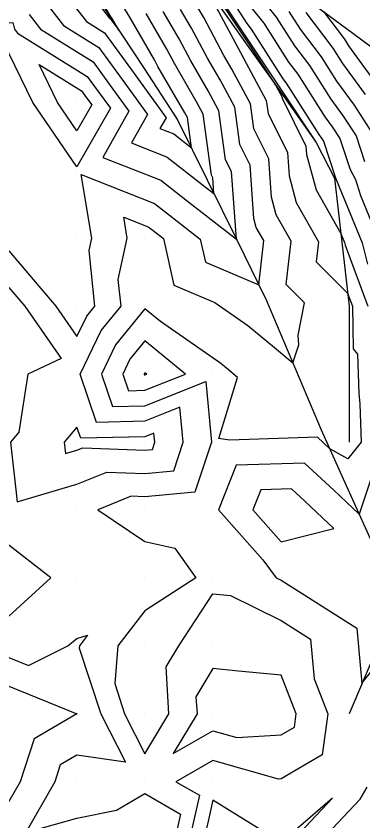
# Model space of a CAD drawing. Extents: x 2188792 to 2191981, y 386090 to 389710.
# Drawn here: x 2189831.1 to 2189882.1, y 387324.4 to 387442.9 of the extents above; entities that cross this region are included whole.
import ezdxf

# ---------------------------------------------------------------- set-up
doc = ezdxf.new("R2010")
doc.units = 0
for name, color, linetype in [('DTM Contours Major', 7, 'Continuous'), ('DTM Contours Minor', 7, 'Continuous'), ('Exist DTM QL2 LIDAR Elevation Point', 7, 'Continuous'), ('PH Exist DTM Breakline', 7, 'Continuous')]:
    doc.layers.add(name, color=color, linetype=linetype)

msp = doc.modelspace()

# ---------------------------------------------------------------- linework, layer by layer
at = {"layer": 'DTM Contours Major'}
for points in [[(2189859.62, 387447.42), (2189863.4, 387441.67), (2189865.15, 387439.01), (2189867.52, 387435.41), (2189869.4, 387432.54), (2189870.26, 387430.94), (2189870.29, 387430.75), (2189873.77, 387423.72), (2189873.86, 387422.49), (2189875.25, 387417.25), (2189878.89, 387410.82), (2189879.42, 387409.54), (2189879.52, 387409.15), (2189882.86, 387400.14)], [(2189835.2, 387445.25), (2189838.09, 387441.48), (2189843.29, 387438.24), (2189846.74, 387433.5), (2189850.47, 387428.36), (2189848.09, 387424.17), (2189853.38, 387422.09), (2189858.51, 387418.08), (2189860.23, 387416.74), (2189860.06, 387419.04)], [(2189860.06, 387419.04), (2189859.87, 387419.44), (2189858.65, 387428.42), (2189857.69, 387430.21), (2189854.42, 387435.86), (2189853.3, 387437.96), (2189850.25, 387443.24)], [(2189873.77, 387443.37), (2189877.71, 387438.14), (2189879.15, 387435.87), (2189882.49, 387431.3)], [(2189856.03, 387390.14), (2189850.09, 387395.05), (2189847.88, 387392.35), (2189846.83, 387390.14), (2189847.65, 387387.7), (2189850.09, 387387.76), (2189856.03, 387390.14)], [(2189883.84, 387376.28), (2189881.59, 387369.54), (2189877.85, 387373.04), (2189873.56, 387377.05), (2189863.51, 387376.72), (2189860.89, 387370.14), (2189867.42, 387362.81), (2189869.41, 387360.14), (2189870.1, 387359.8), (2189881.25, 387352.73), (2189881.76, 387347.28), (2189882.01, 387344.65), (2189883.53, 387346.52)], [(2189860.09, 387327.41), (2189858.46, 387320.14), (2189857.91, 387317.96), (2189860.09, 387316.28), (2189869.27, 387319.31), (2189870.26, 387319.67), (2189870.4, 387319.9), (2189870.52, 387320.1), (2189877.68, 387327.72), (2189870.1, 387321.18), (2189864.57, 387324.61), (2189860.09, 387327.41)]]:
    msp.add_lwpolyline(points, dxfattribs=at)
at = {"layer": 'DTM Contours Minor'}
for points in [[(2189856.33, 387427.91), (2189855.96, 387428.6), (2189851.99, 387435.45), (2189851.48, 387436.41), (2189847.71, 387442.94), (2189847.04, 387444), (2189846.31, 387445.15), (2189842.63, 387451.48), (2189841.76, 387452.86), (2189836.4, 387458.05), (2189835.96, 387458.52), (2189833.92, 387460.45), (2189834.39, 387457.91), (2189832.19, 387456.07), (2189835.06, 387456.12), (2189837.35, 387447.41), (2189841.47, 387442.04), (2189844.14, 387440.38), (2189848.5, 387434.38), (2189853.21, 387427.89), (2189852.3, 387426.3), (2189854.32, 387425.5), (2189856.93, 387423.46), (2189856.33, 387427.91)], [(2189845.17, 387442.65), (2189845.13, 387442.7), (2189845.09, 387442.76), (2189840.64, 387450.43), (2189840.45, 387450.73), (2189838.77, 387452.36), (2189839.5, 387449.56), (2189844.84, 387442.6), (2189844.98, 387442.52), (2189846.25, 387440.77), (2189845.17, 387442.65)], [(2189860.64, 387448.64), (2189865.06, 387441.75), (2189865.7, 387440.92), (2189870.37, 387433.62), (2189870.84, 387433), (2189875.67, 387425.4), (2189876.01, 387424.95), (2189876.35, 387424.42), (2189878.12, 387419.05), (2189878.18, 387418.95), (2189878.22, 387418.8), (2189882.04, 387409.45), (2189882.82, 387406.33)], [(2189866.69, 387446.11), (2189869.4, 387442.67), (2189872.07, 387438.49), (2189874.27, 387435.57), (2189877.41, 387430.64), (2189879.25, 387428.13), (2189881.13, 387425.22), (2189882.37, 387421.45)], [(2189830.09, 387402.89), (2189832.41, 387400.14), (2189837.78, 387392.45), (2189832.88, 387390.14), (2189831.53, 387381.58), (2189830.3, 387380.14), (2189831.29, 387371.34), (2189840.09, 387373.92), (2189844.5, 387375.73), (2189850.09, 387375.52), (2189854.32, 387375.92), (2189855.71, 387380.14), (2189855.21, 387385.26), (2189850.09, 387383.21), (2189842.98, 387383.03), (2189840.57, 387390.14), (2189843.66, 387396.58), (2189846.57, 387400.14), (2189846.17, 387404.07), (2189847.48, 387410.14), (2189846.96, 387413.27), (2189850.56, 387411.85), (2189851.3, 387411.28), (2189852.81, 387410.1), (2189854.35, 387403.23), (2189860.39, 387400.68), (2189865.24, 387397.32), (2189869.13, 387394.06), (2189871.86, 387391.78), (2189872.74, 387394.43), (2189872.64, 387395.86), (2189873.56, 387400.65), (2189870.88, 387403.33), (2189871.57, 387409.73), (2189869.4, 387413.57), (2189868.7, 387416.18), (2189868.29, 387421.85), (2189866.12, 387426.23), (2189865.62, 387429.93), (2189862.87, 387435.06), (2189861.71, 387437.07), (2189858.75, 387442.62), (2189857.88, 387444.13)], [(2189860.57, 387444.17), (2189864.13, 387437.47), (2189864.59, 387436.68), (2189867.94, 387430.43), (2189868.2, 387428.49), (2189871.03, 387422.79), (2189871.28, 387419.34), (2189872.32, 387415.41), (2189875.6, 387409.64), (2189875.28, 387406.69), (2189879.88, 387402.07), (2189880.6, 387400.14), (2189880.69, 387393.87), (2189881.34, 387393.06), (2189881.53, 387387.28), (2189881.68, 387385.75), (2189881.87, 387380.14), (2189879.94, 387377.65), (2189877.27, 387379.15), (2189875.46, 387380.84), (2189862.5, 387380.41), (2189860.95, 387380.67), (2189863.72, 387389.64), (2189862.09, 387391.01), (2189861.23, 387391.73), (2189852.36, 387397.87), (2189850.09, 387399.75), (2189845.77, 387394.47), (2189843.7, 387390.14), (2189845.31, 387385.36), (2189850.09, 387385.48), (2189859.02, 387389.06), (2189859.88, 387380.14), (2189857.45, 387372.78), (2189850.09, 387372.09), (2189848.07, 387372.16), (2189843.14, 387370.14), (2189850.09, 387365.51), (2189854.48, 387364.52), (2189857.58, 387360.14), (2189850.09, 387355.3), (2189846.12, 387350.14), (2189845.64, 387344.59), (2189847.1, 387340.14), (2189850.09, 387334.26), (2189853.62, 387340.14), (2189853.19, 387347.05), (2189855.05, 387350.14), (2189860.09, 387357.78), (2189862.67, 387357.56), (2189870.1, 387353.88), (2189874.42, 387351.14), (2189874.62, 387349.03), (2189874.98, 387345.26), (2189877, 387340.14), (2189876.15, 387334.08), (2189870.1, 387330.54), (2189869.72, 387330.52), (2189860.09, 387333.27), (2189854.65, 387330.14), (2189858.11, 387328.15), (2189856.3, 387320.14)], [(2189865.87, 387443.93), (2189867.55, 387441.8), (2189871.22, 387436.06), (2189872.55, 387434.28), (2189876.54, 387428.02), (2189877.63, 387426.54), (2189878.74, 387424.82), (2189880.25, 387420.25), (2189881.06, 387418.8), (2189881.77, 387416.45), (2189884.66, 387409.37)], [(2189830.09, 387408.29), (2189836.97, 387400.14), (2189840.09, 387395.67), (2189841.54, 387398.69), (2189842.73, 387400.14), (2189841.88, 387408.36), (2189842.27, 387410.14), (2189840.72, 387419.52), (2189851.5, 387415.27), (2189853.7, 387413.55), (2189858.23, 387410.01), (2189859, 387406.6), (2189866.84, 387403.29), (2189867.55, 387409.83), (2189866.47, 387411.73), (2189866.12, 387413.03), (2189865.54, 387420.91), (2189864.03, 387423.97), (2189863.29, 387429.42), (2189861.14, 387433.45), (2189859.28, 387436.66), (2189856.93, 387441.07), (2189855.34, 387443.83)], [(2189833.04, 387443.1), (2189834.72, 387440.92), (2189842.45, 387436.11), (2189844.99, 387432.61), (2189847.73, 387428.83), (2189843.88, 387422.05), (2189852.44, 387418.68), (2189856.11, 387415.81), (2189863.54, 387410.01), (2189862.8, 387419.98), (2189861.95, 387421.7), (2189860.97, 387428.92), (2189859.41, 387431.83), (2189856.85, 387436.26), (2189855.12, 387439.52), (2189852.79, 387443.54)], [(2189871.25, 387443.55), (2189872.92, 387440.93), (2189875.99, 387436.85), (2189878.28, 387433.25), (2189880.87, 387429.72), (2189883.52, 387425.62)], [(2189876.33, 387443.53), (2189879.42, 387439.43), (2189880.02, 387438.48), (2189884.11, 387432.89)], [(2189840.09, 387420.68), (2189833.62, 387430.15), (2189830.09, 387437.39), (2189828.78, 387440.15), (2189828.37, 387441.87), (2189830.64, 387441.91), (2189830.89, 387440.95), (2189831.34, 387440.36), (2189841.6, 387433.97), (2189843.23, 387431.73), (2189845, 387429.3), (2189840.09, 387420.68)], [(2189834.52, 387435.72), (2189840.76, 387431.83), (2189841.48, 387430.84), (2189842.26, 387429.77), (2189840.09, 387425.96), (2189837.23, 387430.15), (2189834.52, 387435.72)], [(2189850.35, 387390.14), (2189850.09, 387390.35), (2189850, 387390.24), (2189849.95, 387390.14), (2189849.99, 387390.04), (2189850.09, 387390.04), (2189850.35, 387390.14)], [(2189840.64, 387380.69), (2189840.09, 387382.31), (2189838.23, 387380.14), (2189838.42, 387378.47), (2189840.09, 387378.96), (2189840.93, 387379.3), (2189850.09, 387378.95), (2189851.18, 387379.06), (2189851.54, 387380.14), (2189851.41, 387381.46), (2189850.09, 387380.93), (2189840.64, 387380.69)], [(2189877.89, 387367.43), (2189873.6, 387371.45), (2189871.66, 387373.26), (2189867.12, 387373.11), (2189865.94, 387370.14), (2189870.1, 387365.47), (2189877.89, 387367.43)], [(2189820.09, 387358.88), (2189816.31, 387356.35), (2189810.09, 387355.79), (2189801.54, 387360.14), (2189800.09, 387360.97), (2189799.49, 387360.74), (2189799.56, 387360.14), (2189800.09, 387355.14), (2189801.24, 387350.14), (2189804.46, 387344.51), (2189810.09, 387346.46), (2189812.98, 387343.03), (2189820.09, 387344.15), (2189822.95, 387347.27), (2189826.75, 387350.14), (2189830.09, 387354.51), (2189836.25, 387360.14), (2189830.09, 387364.94), (2189823.34, 387366.89), (2189821.92, 387360.14), (2189820.09, 387358.88)], [(2189830.09, 387348.42), (2189832.97, 387347.26), (2189838.75, 387350.14), (2189840.09, 387351.21), (2189841.64, 387351.69), (2189840.45, 387350.14), (2189840.42, 387349.81), (2189843.6, 387340.14), (2189847.24, 387332.99), (2189840.09, 387334.04), (2189837.62, 387332.6), (2189836.83, 387330.14), (2189832.59, 387322.64), (2189840.09, 387324.76), (2189845.89, 387325.94), (2189850.09, 387328.38), (2189855.33, 387325.37), (2189854.15, 387320.14)], [(2189872.06, 387338.17), (2189872.33, 387340.14), (2189870.1, 387345.81), (2189863.83, 387346.41), (2189860.09, 387346.79), (2189857.59, 387342.64), (2189857.75, 387340.14), (2189854.23, 387334.27), (2189860.09, 387337.65), (2189863.58, 387336.65), (2189870.1, 387337.02), (2189872.06, 387338.17)], [(2189819.2, 387321.03), (2189819.01, 387330.14), (2189819.41, 387330.81), (2189820.09, 387330.98), (2189827.96, 387332.27), (2189825.66, 387340.14), (2189827.78, 387342.45), (2189830.09, 387344.19), (2189840.08, 387340.15), (2189840.09, 387340.16), (2189840.1, 387340.14), (2189840.11, 387340.12), (2189840.09, 387340.12), (2189833.78, 387336.45), (2189831.75, 387330.14), (2189830.09, 387327.2), (2189821.12, 387320.14)], [(2189874.41, 387319.77), (2189881.73, 387327.56), (2189882.79, 387329.35)]]:
    msp.add_lwpolyline(points, dxfattribs=at)
at = {"layer": 'Exist DTM QL2 LIDAR Elevation Point'}
for p, q in [((2189840.09, 387430.15), (2189840.09, 387430.15)), ((2189840.09, 387420.14), (2189840.09, 387420.14)), ((2189840.09, 387410.14), (2189840.09, 387410.14)), ((2189850.09, 387410.14), (2189850.09, 387410.14)), ((2189840.09, 387400.14), (2189840.09, 387400.14)), ((2189850.09, 387400.14), (2189850.09, 387400.14)), ((2189840.09, 387390.14), (2189840.09, 387390.14)), ((2189850.09, 387390.14), (2189850.09, 387390.14)), ((2189860.09, 387390.14), (2189860.09, 387390.14)), ((2189840.09, 387380.14), (2189840.09, 387380.14)), ((2189850.09, 387380.14), (2189850.09, 387380.14)), ((2189860.09, 387380.14), (2189860.09, 387380.14)), ((2189840.09, 387370.14), (2189840.09, 387370.14)), ((2189850.09, 387370.14), (2189850.09, 387370.14)), ((2189860.09, 387370.14), (2189860.09, 387370.14)), ((2189870.1, 387370.14), (2189870.1, 387370.14)), ((2189840.09, 387360.14), (2189840.09, 387360.14)), ((2189850.09, 387360.14), (2189850.09, 387360.14)), ((2189860.09, 387360.14), (2189860.09, 387360.14)), ((2189870.1, 387360.14), (2189870.1, 387360.14)), ((2189840.09, 387350.14), (2189840.09, 387350.14)), ((2189850.09, 387350.14), (2189850.09, 387350.14)), ((2189860.09, 387350.14), (2189860.09, 387350.14)), ((2189870.1, 387350.14), (2189870.1, 387350.14)), ((2189840.09, 387340.14), (2189840.09, 387340.14)), ((2189850.09, 387340.14), (2189850.09, 387340.14)), ((2189860.09, 387340.14), (2189860.09, 387340.14)), ((2189870.1, 387340.14), (2189870.1, 387340.14)), ((2189840.09, 387330.14), (2189840.09, 387330.14)), ((2189850.09, 387330.14), (2189850.09, 387330.14)), ((2189860.09, 387330.14), (2189860.09, 387330.14)), ((2189870.1, 387330.14), (2189870.1, 387330.14)), ((2189880.1, 387330.14), (2189880.1, 387330.14))]:
    msp.add_line(p, q, dxfattribs=at)
at = {"layer": 'PH Exist DTM Breakline'}
for points in [[(2189773.88, 387568.71), (2189779.36, 387561.13), (2189784.85, 387553.55), (2189790.33, 387545.97), (2189795.81, 387538.39), (2189801.29, 387530.82), (2189807.47, 387523.32), (2189813.65, 387515.83), (2189819.83, 387508.34), (2189824.47, 387501.2), (2189829.12, 387494.06), (2189833.76, 387486.92), (2189838.4, 387479.78), (2189843.04, 387472.64), (2189848.42, 387464.57), (2189853.79, 387456.5), (2189859.17, 387448.44), (2189864.54, 387440.37), (2189869.91, 387432.31), (2189875.29, 387424.24)], [(2189792.23, 387553.24), (2189796.94, 387546.39), (2189801.65, 387539.54), (2189806.35, 387532.69), (2189811.06, 387525.84), (2189815.77, 387518.99), (2189820.57, 387512.16), (2189825.36, 387505.34), (2189830.16, 387498.51), (2189835.42, 387491.15), (2189840.68, 387483.79), (2189845.94, 387476.43), (2189851.21, 387469.07), (2189856.47, 387461.71), (2189861.73, 387454.35), (2189868.03, 387449.68), (2189874.34, 387445.01), (2189880.64, 387440.34), (2189886.94, 387435.67), (2189892.37, 387427.1), (2189895.61, 387418.04), (2189892.85, 387409.09), (2189890.1, 387400.14)], [(2189847.63, 387462.43), (2189852.06, 387456.45), (2189856.5, 387450.47), (2189860.94, 387444.48), (2189865.72, 387437.74), (2189870.5, 387430.99), (2189875.29, 387424.24), (2189877.97, 387418.97), (2189879.04, 387409.55), (2189880.1, 387400.14), (2189880.1, 387393.48), (2189880.1, 387386.81), (2189880.1, 387380.14)], [(2189840.09, 387450.15), (2189845.03, 387442.63), (2189849.96, 387435.12), (2189854.9, 387427.6), (2189859.24, 387418.76), (2189863.58, 387409.92), (2189867.92, 387401.08), (2189870.62, 387394.7), (2189873.32, 387388.32), (2189876.01, 387381.95), (2189879.7, 387373.73), (2189883.39, 387365.52), (2189885.9, 387353.81), (2189883, 387346.97), (2189880.1, 387340.14)]]:
    msp.add_lwpolyline(points, dxfattribs=at)

doc.saveas('drawing.dxf')
